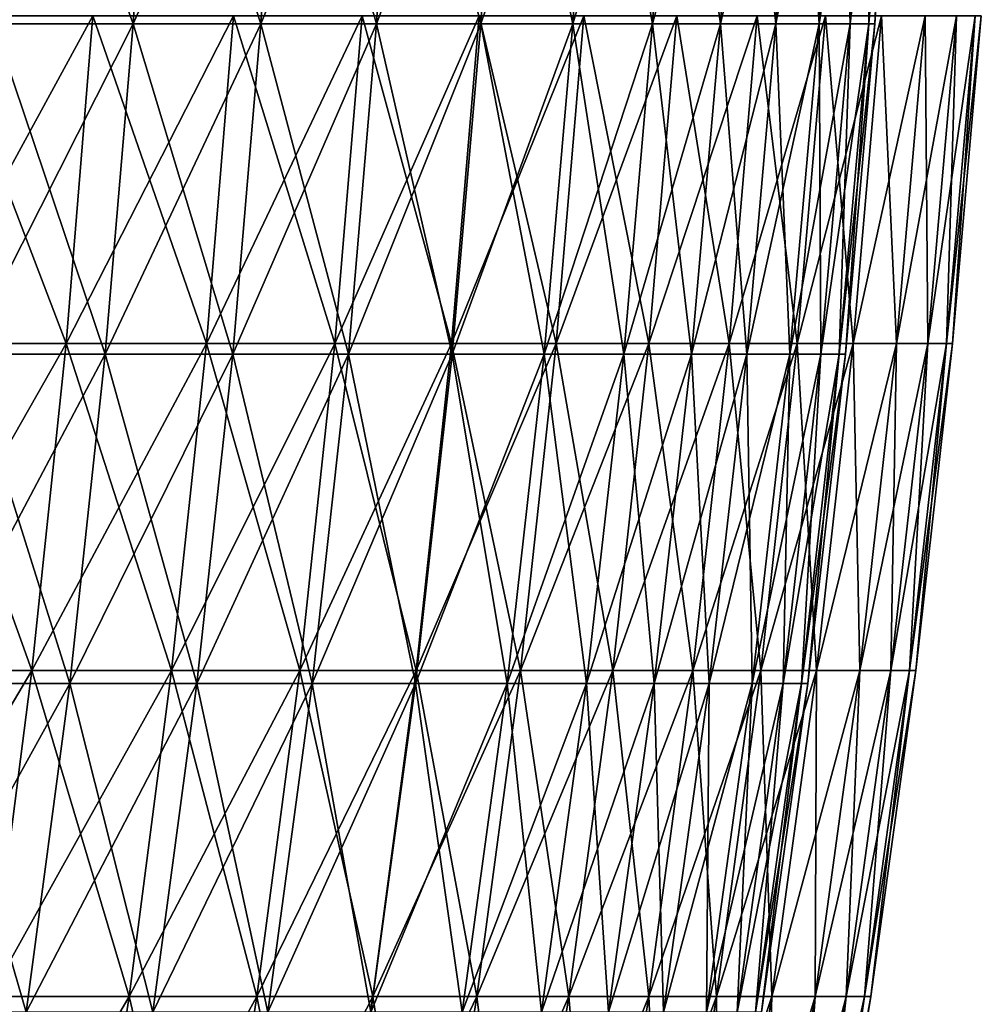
# Model space of a CAD drawing. Header units: millimetres. Extents: x -250 to 250, y 3898 to 4150.
# Tile 556 of 558: x 231 to 249, y 4113 to 4131. Entities that reach past the tile are written whole.
import ezdxf

# ---------------------------------------------------------------- set-up
doc = ezdxf.new("R2010")
doc.units = ezdxf.units.MM
doc.header["$LTSCALE"] = 5.599365
for name, color, linetype in [('2', 7, 'CONTINUOUS'), ('3', 7, 'CONTINUOUS'), ('4', 7, 'CONTINUOUS'), ('5', 7, 'CONTINUOUS')]:
    doc.layers.add(name, color=color, linetype=linetype)

msp = doc.modelspace()

# ---------------------------------------------------------------- linework, layer by layer
at = {"layer": '2', "color": 251, "linetype": 'Continuous', "true_color": 0x504f50}
for points in [[(231.96, 4125.107, -89.862), (229.082, 4125.107, -96.962), (232.466, 4131.318, -90.058), (231.96, 4125.107, -89.862)], [(232.466, 4131.318, -90.058), (229.082, 4125.107, -96.962), (229.583, 4131.318, -97.174), (232.466, 4131.318, -90.058)], [(234.617, 4125.107, -82.676), (231.96, 4125.107, -89.862), (235.129, 4131.318, -82.856), (234.617, 4125.107, -82.676)], [(235.129, 4131.318, -82.856), (231.96, 4125.107, -89.862), (232.466, 4131.318, -90.058), (235.129, 4131.318, -82.856)], [(237.052, 4125.107, -75.412), (234.617, 4125.107, -82.676), (237.569, 4131.318, -75.576), (237.052, 4125.107, -75.412)], [(237.569, 4131.318, -75.576), (234.617, 4125.107, -82.676), (235.129, 4131.318, -82.856), (237.569, 4131.318, -75.576)], [(239.261, 4125.107, -68.076), (237.052, 4125.107, -75.412), (239.784, 4131.318, -68.224), (239.261, 4125.107, -68.076)], [(239.784, 4131.318, -68.224), (237.052, 4125.107, -75.412), (237.569, 4131.318, -75.576), (239.784, 4131.318, -68.224)], [(241.244, 4125.107, -60.675), (239.261, 4125.107, -68.076), (241.771, 4131.318, -60.808), (241.244, 4125.107, -60.675)], [(241.771, 4131.318, -60.808), (239.261, 4125.107, -68.076), (239.784, 4131.318, -68.224), (241.771, 4131.318, -60.808)], [(242.998, 4125.107, -53.217), (241.244, 4125.107, -60.675), (243.529, 4131.318, -53.334), (242.998, 4125.107, -53.217)], [(243.529, 4131.318, -53.334), (241.244, 4125.107, -60.675), (241.771, 4131.318, -60.808), (243.529, 4131.318, -53.334)], [(244.522, 4125.107, -45.709), (242.998, 4125.107, -53.217), (245.056, 4131.318, -45.809), (244.522, 4125.107, -45.709)], [(245.056, 4131.318, -45.809), (242.998, 4125.107, -53.217), (243.529, 4131.318, -53.334), (245.056, 4131.318, -45.809)], [(245.814, 4125.107, -38.157), (244.522, 4125.107, -45.709), (246.351, 4131.318, -38.241), (245.814, 4125.107, -38.157)], [(246.351, 4131.318, -38.241), (244.522, 4125.107, -45.709), (245.056, 4131.318, -45.809), (246.351, 4131.318, -38.241)], [(246.872, 4125.107, -30.569), (245.814, 4125.107, -38.157), (247.411, 4131.318, -30.636), (246.872, 4125.107, -30.569)], [(247.411, 4131.318, -30.636), (245.814, 4125.107, -38.157), (246.351, 4131.318, -38.241), (247.411, 4131.318, -30.636)], [(247.696, 4125.107, -22.952), (246.872, 4125.107, -30.569), (248.238, 4131.318, -23.003), (247.696, 4125.107, -22.952)], [(248.238, 4131.318, -23.003), (246.872, 4125.107, -30.569), (247.411, 4131.318, -30.636), (248.238, 4131.318, -23.003)], [(248.286, 4125.107, -15.314), (247.696, 4125.107, -22.952), (248.828, 4131.318, -15.347), (248.286, 4125.107, -15.314)], [(248.828, 4131.318, -15.347), (247.696, 4125.107, -22.952), (248.238, 4131.318, -23.003), (248.828, 4131.318, -15.347)], [(248.64, 4125.107, -7.661), (248.286, 4125.107, -15.314), (249.183, 4131.318, -7.677), (248.64, 4125.107, -7.661)], [(249.183, 4131.318, -7.677), (248.286, 4125.107, -15.314), (248.828, 4131.318, -15.347), (249.183, 4131.318, -7.677)], [(248.758, 4125.107), (248.64, 4125.107, -7.661), (249.301, 4131.318), (248.758, 4125.107)], [(249.301, 4131.318), (248.64, 4125.107, -7.661), (249.183, 4131.318, -7.677), (249.301, 4131.318)], [(231.308, 4118.911, -89.609), (228.439, 4118.911, -96.69), (231.96, 4125.107, -89.862), (231.308, 4118.911, -89.609)], [(231.96, 4125.107, -89.862), (228.439, 4118.911, -96.69), (229.082, 4125.107, -96.962), (231.96, 4125.107, -89.862)], [(233.958, 4118.911, -82.444), (231.308, 4118.911, -89.609), (234.617, 4125.107, -82.676), (233.958, 4118.911, -82.444)], [(234.617, 4125.107, -82.676), (231.308, 4118.911, -89.609), (231.96, 4125.107, -89.862), (234.617, 4125.107, -82.676)], [(236.386, 4118.911, -75.2), (233.958, 4118.911, -82.444), (237.052, 4125.107, -75.412), (236.386, 4118.911, -75.2)], [(237.052, 4125.107, -75.412), (233.958, 4118.911, -82.444), (234.617, 4125.107, -82.676), (237.052, 4125.107, -75.412)], [(238.59, 4118.911, -67.885), (236.386, 4118.911, -75.2), (239.261, 4125.107, -68.076), (238.59, 4118.911, -67.885)], [(239.261, 4125.107, -68.076), (236.386, 4118.911, -75.2), (237.052, 4125.107, -75.412), (239.261, 4125.107, -68.076)], [(240.567, 4118.911, -60.505), (238.59, 4118.911, -67.885), (241.244, 4125.107, -60.675), (240.567, 4118.911, -60.505)], [(241.244, 4125.107, -60.675), (238.59, 4118.911, -67.885), (239.261, 4125.107, -68.076), (241.244, 4125.107, -60.675)], [(242.316, 4118.911, -53.068), (240.567, 4118.911, -60.505), (242.998, 4125.107, -53.217), (242.316, 4118.911, -53.068)], [(242.998, 4125.107, -53.217), (240.567, 4118.911, -60.505), (241.244, 4125.107, -60.675), (242.998, 4125.107, -53.217)], [(243.836, 4118.911, -45.581), (242.316, 4118.911, -53.068), (244.522, 4125.107, -45.709), (243.836, 4118.911, -45.581)], [(244.522, 4125.107, -45.709), (242.316, 4118.911, -53.068), (242.998, 4125.107, -53.217), (244.522, 4125.107, -45.709)], [(245.124, 4118.911, -38.05), (243.836, 4118.911, -45.581), (245.814, 4125.107, -38.157), (245.124, 4118.911, -38.05)], [(245.814, 4125.107, -38.157), (243.836, 4118.911, -45.581), (244.522, 4125.107, -45.709), (245.814, 4125.107, -38.157)], [(246.179, 4118.911, -30.484), (245.124, 4118.911, -38.05), (246.872, 4125.107, -30.569), (246.179, 4118.911, -30.484)], [(246.872, 4125.107, -30.569), (245.124, 4118.911, -38.05), (245.814, 4125.107, -38.157), (246.872, 4125.107, -30.569)], [(247.001, 4118.911, -22.888), (246.179, 4118.911, -30.484), (247.696, 4125.107, -22.952), (247.001, 4118.911, -22.888)], [(247.696, 4125.107, -22.952), (246.179, 4118.911, -30.484), (246.872, 4125.107, -30.569), (247.696, 4125.107, -22.952)], [(247.589, 4118.911, -15.271), (247.001, 4118.911, -22.888), (248.286, 4125.107, -15.314), (247.589, 4118.911, -15.271)], [(248.286, 4125.107, -15.314), (247.001, 4118.911, -22.888), (247.696, 4125.107, -22.952), (248.286, 4125.107, -15.314)], [(247.942, 4118.911, -7.639), (247.589, 4118.911, -15.271), (248.64, 4125.107, -7.661), (247.942, 4118.911, -7.639)], [(248.64, 4125.107, -7.661), (247.589, 4118.911, -15.271), (248.286, 4125.107, -15.314), (248.64, 4125.107, -7.661)], [(248.059, 4118.911), (247.942, 4118.911, -7.639), (248.758, 4125.107), (248.059, 4118.911)], [(248.758, 4125.107), (247.942, 4118.911, -7.639), (248.64, 4125.107, -7.661), (248.758, 4125.107)], [(230.514, 4112.734, -89.301), (227.654, 4112.734, -96.358), (231.308, 4118.911, -89.609), (230.514, 4112.734, -89.301)], [(231.308, 4118.911, -89.609), (227.654, 4112.734, -96.358), (228.439, 4118.911, -96.69), (231.308, 4118.911, -89.609)], [(233.154, 4112.734, -82.16), (230.514, 4112.734, -89.301), (233.958, 4118.911, -82.444), (233.154, 4112.734, -82.16)], [(233.958, 4118.911, -82.444), (230.514, 4112.734, -89.301), (231.308, 4118.911, -89.609), (233.958, 4118.911, -82.444)], [(235.574, 4112.734, -74.941), (233.154, 4112.734, -82.16), (236.386, 4118.911, -75.2), (235.574, 4112.734, -74.941)], [(236.386, 4118.911, -75.2), (233.154, 4112.734, -82.16), (233.958, 4118.911, -82.444), (236.386, 4118.911, -75.2)], [(237.77, 4112.734, -67.651), (235.574, 4112.734, -74.941), (238.59, 4118.911, -67.885), (237.77, 4112.734, -67.651)], [(238.59, 4118.911, -67.885), (235.574, 4112.734, -74.941), (236.386, 4118.911, -75.2), (238.59, 4118.911, -67.885)], [(239.741, 4112.734, -60.297), (237.77, 4112.734, -67.651), (240.567, 4118.911, -60.505), (239.741, 4112.734, -60.297)], [(240.567, 4118.911, -60.505), (237.77, 4112.734, -67.651), (238.59, 4118.911, -67.885), (240.567, 4118.911, -60.505)], [(241.484, 4112.734, -52.886), (239.741, 4112.734, -60.297), (242.316, 4118.911, -53.068), (241.484, 4112.734, -52.886)], [(242.316, 4118.911, -53.068), (239.741, 4112.734, -60.297), (240.567, 4118.911, -60.505), (242.316, 4118.911, -53.068)], [(242.998, 4112.734, -45.424), (241.484, 4112.734, -52.886), (243.836, 4118.911, -45.581), (242.998, 4112.734, -45.424)], [(243.836, 4118.911, -45.581), (241.484, 4112.734, -52.886), (242.316, 4118.911, -53.068), (243.836, 4118.911, -45.581)], [(244.281, 4112.734, -37.919), (242.998, 4112.734, -45.424), (245.124, 4118.911, -38.05), (244.281, 4112.734, -37.919)], [(245.124, 4118.911, -38.05), (242.998, 4112.734, -45.424), (243.836, 4118.911, -45.581), (245.124, 4118.911, -38.05)], [(245.333, 4112.734, -30.379), (244.281, 4112.734, -37.919), (246.179, 4118.911, -30.484), (245.333, 4112.734, -30.379)], [(246.179, 4118.911, -30.484), (244.281, 4112.734, -37.919), (245.124, 4118.911, -38.05), (246.179, 4118.911, -30.484)], [(246.152, 4112.734, -22.809), (245.333, 4112.734, -30.379), (247.001, 4118.911, -22.888), (246.152, 4112.734, -22.809)], [(247.001, 4118.911, -22.888), (245.333, 4112.734, -30.379), (246.179, 4118.911, -30.484), (247.001, 4118.911, -22.888)], [(246.738, 4112.734, -15.218), (246.152, 4112.734, -22.809), (247.589, 4118.911, -15.271), (246.738, 4112.734, -15.218)], [(247.589, 4118.911, -15.271), (246.152, 4112.734, -22.809), (247.001, 4118.911, -22.888), (247.589, 4118.911, -15.271)], [(247.09, 4112.734, -7.613), (246.738, 4112.734, -15.218), (247.942, 4118.911, -7.639), (247.09, 4112.734, -7.613)], [(247.942, 4118.911, -7.639), (246.738, 4112.734, -15.218), (247.589, 4118.911, -15.271), (247.942, 4118.911, -7.639)], [(247.207, 4112.734), (247.09, 4112.734, -7.613), (248.059, 4118.911), (247.207, 4112.734)], [(248.059, 4118.911), (247.09, 4112.734, -7.613), (247.942, 4118.911, -7.639), (248.059, 4118.911)], [(232.205, 4106.581, -81.826), (229.575, 4106.581, -88.938), (233.154, 4112.734, -82.16), (232.205, 4106.581, -81.826)], [(233.154, 4112.734, -82.16), (229.575, 4106.581, -88.938), (230.514, 4112.734, -89.301), (233.154, 4112.734, -82.16)], [(234.615, 4106.581, -74.636), (232.205, 4106.581, -81.826), (235.574, 4112.734, -74.941), (234.615, 4106.581, -74.636)], [(235.574, 4112.734, -74.941), (232.205, 4106.581, -81.826), (233.154, 4112.734, -82.16), (235.574, 4112.734, -74.941)], [(236.802, 4106.581, -67.376), (234.615, 4106.581, -74.636), (237.77, 4112.734, -67.651), (236.802, 4106.581, -67.376)], [(237.77, 4112.734, -67.651), (234.615, 4106.581, -74.636), (235.574, 4112.734, -74.941), (237.77, 4112.734, -67.651)], [(238.765, 4106.581, -60.052), (236.802, 4106.581, -67.376), (239.741, 4112.734, -60.297), (238.765, 4106.581, -60.052)], [(239.741, 4112.734, -60.297), (236.802, 4106.581, -67.376), (237.77, 4112.734, -67.651), (239.741, 4112.734, -60.297)], [(240.501, 4106.581, -52.67), (238.765, 4106.581, -60.052), (241.484, 4112.734, -52.886), (240.501, 4106.581, -52.67)], [(241.484, 4112.734, -52.886), (238.765, 4106.581, -60.052), (239.741, 4112.734, -60.297), (241.484, 4112.734, -52.886)], [(242.009, 4106.581, -45.239), (240.501, 4106.581, -52.67), (242.998, 4112.734, -45.424), (242.009, 4106.581, -45.239)], [(242.998, 4112.734, -45.424), (240.501, 4106.581, -52.67), (241.484, 4112.734, -52.886), (242.998, 4112.734, -45.424)], [(243.287, 4106.581, -37.765), (242.009, 4106.581, -45.239), (244.281, 4112.734, -37.919), (243.287, 4106.581, -37.765)], [(244.281, 4112.734, -37.919), (242.009, 4106.581, -45.239), (242.998, 4112.734, -45.424), (244.281, 4112.734, -37.919)], [(244.335, 4106.581, -30.255), (243.287, 4106.581, -37.765), (245.333, 4112.734, -30.379), (244.335, 4106.581, -30.255)], [(245.333, 4112.734, -30.379), (243.287, 4106.581, -37.765), (244.281, 4112.734, -37.919), (245.333, 4112.734, -30.379)], [(245.15, 4106.581, -22.717), (244.335, 4106.581, -30.255), (246.152, 4112.734, -22.809), (245.15, 4106.581, -22.717)], [(246.152, 4112.734, -22.809), (244.335, 4106.581, -30.255), (245.333, 4112.734, -30.379), (246.152, 4112.734, -22.809)], [(245.734, 4106.581, -15.156), (245.15, 4106.581, -22.717), (246.738, 4112.734, -15.218), (245.734, 4106.581, -15.156)], [(246.738, 4112.734, -15.218), (245.15, 4106.581, -22.717), (246.152, 4112.734, -22.809), (246.738, 4112.734, -15.218)], [(246.084, 4106.581, -7.582), (245.734, 4106.581, -15.156), (247.09, 4112.734, -7.613), (246.084, 4106.581, -7.582)], [(247.09, 4112.734, -7.613), (245.734, 4106.581, -15.156), (246.738, 4112.734, -15.218), (247.09, 4112.734, -7.613)], [(246.201, 4106.581), (246.084, 4106.581, -7.582), (247.207, 4112.734), (246.201, 4106.581)], [(247.207, 4112.734), (246.084, 4106.581, -7.582), (247.09, 4112.734, -7.613), (247.207, 4112.734)]]:
    msp.add_3dface(points, dxfattribs=at)
at = {"layer": '3', "color": 251, "linetype": 'Continuous', "true_color": 0x504f50}
for points in [[(229.082, 4125.107, 96.962), (231.96, 4125.107, 89.862), (229.583, 4131.318, 97.174), (229.082, 4125.107, 96.962)], [(229.583, 4131.318, 97.174), (231.96, 4125.107, 89.862), (232.466, 4131.318, 90.058), (229.583, 4131.318, 97.174)], [(231.96, 4125.107, 89.862), (234.617, 4125.107, 82.676), (232.466, 4131.318, 90.058), (231.96, 4125.107, 89.862)], [(232.466, 4131.318, 90.058), (234.617, 4125.107, 82.676), (235.129, 4131.318, 82.856), (232.466, 4131.318, 90.058)], [(234.617, 4125.107, 82.676), (237.052, 4125.107, 75.412), (235.129, 4131.318, 82.856), (234.617, 4125.107, 82.676)], [(235.129, 4131.318, 82.856), (237.052, 4125.107, 75.412), (237.569, 4131.318, 75.576), (235.129, 4131.318, 82.856)], [(237.052, 4125.107, 75.412), (239.261, 4125.107, 68.076), (237.569, 4131.318, 75.576), (237.052, 4125.107, 75.412)], [(237.569, 4131.318, 75.576), (239.261, 4125.107, 68.076), (239.784, 4131.318, 68.224), (237.569, 4131.318, 75.576)], [(239.261, 4125.107, 68.076), (241.244, 4125.107, 60.675), (239.784, 4131.318, 68.224), (239.261, 4125.107, 68.076)], [(239.784, 4131.318, 68.224), (241.244, 4125.107, 60.675), (241.771, 4131.318, 60.808), (239.784, 4131.318, 68.224)], [(241.244, 4125.107, 60.675), (242.998, 4125.107, 53.217), (241.771, 4131.318, 60.808), (241.244, 4125.107, 60.675)], [(241.771, 4131.318, 60.808), (242.998, 4125.107, 53.217), (243.529, 4131.318, 53.334), (241.771, 4131.318, 60.808)], [(242.998, 4125.107, 53.217), (244.522, 4125.107, 45.709), (243.529, 4131.318, 53.334), (242.998, 4125.107, 53.217)], [(243.529, 4131.318, 53.334), (244.522, 4125.107, 45.709), (245.056, 4131.318, 45.809), (243.529, 4131.318, 53.334)], [(244.522, 4125.107, 45.709), (245.814, 4125.107, 38.157), (245.056, 4131.318, 45.809), (244.522, 4125.107, 45.709)], [(245.056, 4131.318, 45.809), (245.814, 4125.107, 38.157), (246.351, 4131.318, 38.241), (245.056, 4131.318, 45.809)], [(245.814, 4125.107, 38.157), (246.872, 4125.107, 30.569), (246.351, 4131.318, 38.241), (245.814, 4125.107, 38.157)], [(246.351, 4131.318, 38.241), (246.872, 4125.107, 30.569), (247.411, 4131.318, 30.636), (246.351, 4131.318, 38.241)], [(246.872, 4125.107, 30.569), (247.696, 4125.107, 22.952), (247.411, 4131.318, 30.636), (246.872, 4125.107, 30.569)], [(247.411, 4131.318, 30.636), (247.696, 4125.107, 22.952), (248.238, 4131.318, 23.003), (247.411, 4131.318, 30.636)], [(247.696, 4125.107, 22.952), (248.286, 4125.107, 15.314), (248.238, 4131.318, 23.003), (247.696, 4125.107, 22.952)], [(248.238, 4131.318, 23.003), (248.286, 4125.107, 15.314), (248.828, 4131.318, 15.347), (248.238, 4131.318, 23.003)], [(248.286, 4125.107, 15.314), (248.64, 4125.107, 7.661), (248.828, 4131.318, 15.347), (248.286, 4125.107, 15.314)], [(248.64, 4125.107, 7.661), (248.758, 4125.107), (249.183, 4131.318, 7.677), (248.64, 4125.107, 7.661)], [(248.828, 4131.318, 15.347), (248.64, 4125.107, 7.661), (249.183, 4131.318, 7.677), (248.828, 4131.318, 15.347)], [(248.758, 4125.107), (249.301, 4131.318), (249.183, 4131.318, 7.677), (248.758, 4125.107)], [(228.439, 4118.911, 96.69), (231.308, 4118.911, 89.609), (229.082, 4125.107, 96.962), (228.439, 4118.911, 96.69)], [(229.082, 4125.107, 96.962), (231.308, 4118.911, 89.609), (231.96, 4125.107, 89.862), (229.082, 4125.107, 96.962)], [(231.308, 4118.911, 89.609), (233.958, 4118.911, 82.444), (231.96, 4125.107, 89.862), (231.308, 4118.911, 89.609)], [(231.96, 4125.107, 89.862), (233.958, 4118.911, 82.444), (234.617, 4125.107, 82.676), (231.96, 4125.107, 89.862)], [(233.958, 4118.911, 82.444), (236.386, 4118.911, 75.2), (234.617, 4125.107, 82.676), (233.958, 4118.911, 82.444)], [(234.617, 4125.107, 82.676), (236.386, 4118.911, 75.2), (237.052, 4125.107, 75.412), (234.617, 4125.107, 82.676)], [(236.386, 4118.911, 75.2), (238.59, 4118.911, 67.885), (237.052, 4125.107, 75.412), (236.386, 4118.911, 75.2)], [(237.052, 4125.107, 75.412), (238.59, 4118.911, 67.885), (239.261, 4125.107, 68.076), (237.052, 4125.107, 75.412)], [(238.59, 4118.911, 67.885), (240.567, 4118.911, 60.505), (239.261, 4125.107, 68.076), (238.59, 4118.911, 67.885)], [(239.261, 4125.107, 68.076), (240.567, 4118.911, 60.505), (241.244, 4125.107, 60.675), (239.261, 4125.107, 68.076)], [(240.567, 4118.911, 60.505), (242.316, 4118.911, 53.068), (241.244, 4125.107, 60.675), (240.567, 4118.911, 60.505)], [(241.244, 4125.107, 60.675), (242.316, 4118.911, 53.068), (242.998, 4125.107, 53.217), (241.244, 4125.107, 60.675)], [(242.316, 4118.911, 53.068), (243.836, 4118.911, 45.581), (242.998, 4125.107, 53.217), (242.316, 4118.911, 53.068)], [(242.998, 4125.107, 53.217), (243.836, 4118.911, 45.581), (244.522, 4125.107, 45.709), (242.998, 4125.107, 53.217)], [(243.836, 4118.911, 45.581), (245.124, 4118.911, 38.05), (244.522, 4125.107, 45.709), (243.836, 4118.911, 45.581)], [(244.522, 4125.107, 45.709), (245.124, 4118.911, 38.05), (245.814, 4125.107, 38.157), (244.522, 4125.107, 45.709)], [(245.124, 4118.911, 38.05), (246.179, 4118.911, 30.484), (245.814, 4125.107, 38.157), (245.124, 4118.911, 38.05)], [(245.814, 4125.107, 38.157), (246.179, 4118.911, 30.484), (246.872, 4125.107, 30.569), (245.814, 4125.107, 38.157)], [(246.179, 4118.911, 30.484), (247.001, 4118.911, 22.888), (246.872, 4125.107, 30.569), (246.179, 4118.911, 30.484)], [(246.872, 4125.107, 30.569), (247.001, 4118.911, 22.888), (247.696, 4125.107, 22.952), (246.872, 4125.107, 30.569)], [(247.001, 4118.911, 22.888), (247.589, 4118.911, 15.271), (247.696, 4125.107, 22.952), (247.001, 4118.911, 22.888)], [(247.589, 4118.911, 15.271), (247.942, 4118.911, 7.639), (248.286, 4125.107, 15.314), (247.589, 4118.911, 15.271)], [(247.696, 4125.107, 22.952), (247.589, 4118.911, 15.271), (248.286, 4125.107, 15.314), (247.696, 4125.107, 22.952)], [(247.942, 4118.911, 7.639), (248.059, 4118.911), (248.64, 4125.107, 7.661), (247.942, 4118.911, 7.639)], [(248.286, 4125.107, 15.314), (247.942, 4118.911, 7.639), (248.64, 4125.107, 7.661), (248.286, 4125.107, 15.314)], [(248.059, 4118.911), (248.758, 4125.107), (248.64, 4125.107, 7.661), (248.059, 4118.911)], [(228.439, 4118.911, 96.69), (230.514, 4112.734, 89.301), (231.308, 4118.911, 89.609), (228.439, 4118.911, 96.69)], [(230.514, 4112.734, 89.301), (233.154, 4112.734, 82.16), (231.308, 4118.911, 89.609), (230.514, 4112.734, 89.301)], [(231.308, 4118.911, 89.609), (233.154, 4112.734, 82.16), (233.958, 4118.911, 82.444), (231.308, 4118.911, 89.609)], [(233.154, 4112.734, 82.16), (235.574, 4112.734, 74.941), (233.958, 4118.911, 82.444), (233.154, 4112.734, 82.16)], [(233.958, 4118.911, 82.444), (235.574, 4112.734, 74.941), (236.386, 4118.911, 75.2), (233.958, 4118.911, 82.444)], [(235.574, 4112.734, 74.941), (237.77, 4112.734, 67.651), (236.386, 4118.911, 75.2), (235.574, 4112.734, 74.941)], [(236.386, 4118.911, 75.2), (237.77, 4112.734, 67.651), (238.59, 4118.911, 67.885), (236.386, 4118.911, 75.2)], [(237.77, 4112.734, 67.651), (239.741, 4112.734, 60.297), (238.59, 4118.911, 67.885), (237.77, 4112.734, 67.651)], [(238.59, 4118.911, 67.885), (239.741, 4112.734, 60.297), (240.567, 4118.911, 60.505), (238.59, 4118.911, 67.885)], [(239.741, 4112.734, 60.297), (241.484, 4112.734, 52.886), (240.567, 4118.911, 60.505), (239.741, 4112.734, 60.297)], [(240.567, 4118.911, 60.505), (241.484, 4112.734, 52.886), (242.316, 4118.911, 53.068), (240.567, 4118.911, 60.505)], [(241.484, 4112.734, 52.886), (242.998, 4112.734, 45.424), (242.316, 4118.911, 53.068), (241.484, 4112.734, 52.886)], [(242.316, 4118.911, 53.068), (242.998, 4112.734, 45.424), (243.836, 4118.911, 45.581), (242.316, 4118.911, 53.068)], [(242.998, 4112.734, 45.424), (244.281, 4112.734, 37.919), (243.836, 4118.911, 45.581), (242.998, 4112.734, 45.424)], [(243.836, 4118.911, 45.581), (244.281, 4112.734, 37.919), (245.124, 4118.911, 38.05), (243.836, 4118.911, 45.581)], [(244.281, 4112.734, 37.919), (245.333, 4112.734, 30.379), (245.124, 4118.911, 38.05), (244.281, 4112.734, 37.919)], [(245.124, 4118.911, 38.05), (245.333, 4112.734, 30.379), (246.179, 4118.911, 30.484), (245.124, 4118.911, 38.05)], [(245.333, 4112.734, 30.379), (246.152, 4112.734, 22.809), (246.179, 4118.911, 30.484), (245.333, 4112.734, 30.379)], [(246.152, 4112.734, 22.809), (246.738, 4112.734, 15.218), (247.001, 4118.911, 22.888), (246.152, 4112.734, 22.809)], [(246.179, 4118.911, 30.484), (246.152, 4112.734, 22.809), (247.001, 4118.911, 22.888), (246.179, 4118.911, 30.484)], [(246.738, 4112.734, 15.218), (247.09, 4112.734, 7.613), (247.589, 4118.911, 15.271), (246.738, 4112.734, 15.218)], [(247.001, 4118.911, 22.888), (246.738, 4112.734, 15.218), (247.589, 4118.911, 15.271), (247.001, 4118.911, 22.888)], [(247.09, 4112.734, 7.613), (247.207, 4112.734), (247.942, 4118.911, 7.639), (247.09, 4112.734, 7.613)], [(247.589, 4118.911, 15.271), (247.09, 4112.734, 7.613), (247.942, 4118.911, 7.639), (247.589, 4118.911, 15.271)], [(247.207, 4112.734), (248.059, 4118.911), (247.942, 4118.911, 7.639), (247.207, 4112.734)], [(229.575, 4106.581, 88.938), (232.205, 4106.581, 81.826), (230.514, 4112.734, 89.301), (229.575, 4106.581, 88.938)], [(230.514, 4112.734, 89.301), (232.205, 4106.581, 81.826), (233.154, 4112.734, 82.16), (230.514, 4112.734, 89.301)], [(232.205, 4106.581, 81.826), (234.615, 4106.581, 74.636), (233.154, 4112.734, 82.16), (232.205, 4106.581, 81.826)], [(233.154, 4112.734, 82.16), (234.615, 4106.581, 74.636), (235.574, 4112.734, 74.941), (233.154, 4112.734, 82.16)], [(234.615, 4106.581, 74.636), (236.802, 4106.581, 67.376), (235.574, 4112.734, 74.941), (234.615, 4106.581, 74.636)], [(235.574, 4112.734, 74.941), (236.802, 4106.581, 67.376), (237.77, 4112.734, 67.651), (235.574, 4112.734, 74.941)], [(236.802, 4106.581, 67.376), (238.765, 4106.581, 60.052), (237.77, 4112.734, 67.651), (236.802, 4106.581, 67.376)], [(237.77, 4112.734, 67.651), (238.765, 4106.581, 60.052), (239.741, 4112.734, 60.297), (237.77, 4112.734, 67.651)], [(238.765, 4106.581, 60.052), (240.501, 4106.581, 52.67), (239.741, 4112.734, 60.297), (238.765, 4106.581, 60.052)], [(239.741, 4112.734, 60.297), (240.501, 4106.581, 52.67), (241.484, 4112.734, 52.886), (239.741, 4112.734, 60.297)], [(240.501, 4106.581, 52.67), (242.009, 4106.581, 45.239), (241.484, 4112.734, 52.886), (240.501, 4106.581, 52.67)], [(241.484, 4112.734, 52.886), (242.009, 4106.581, 45.239), (242.998, 4112.734, 45.424), (241.484, 4112.734, 52.886)], [(242.009, 4106.581, 45.239), (243.287, 4106.581, 37.765), (242.998, 4112.734, 45.424), (242.009, 4106.581, 45.239)], [(242.998, 4112.734, 45.424), (243.287, 4106.581, 37.765), (244.281, 4112.734, 37.919), (242.998, 4112.734, 45.424)], [(243.287, 4106.581, 37.765), (244.335, 4106.581, 30.255), (244.281, 4112.734, 37.919), (243.287, 4106.581, 37.765)], [(244.281, 4112.734, 37.919), (244.335, 4106.581, 30.255), (245.333, 4112.734, 30.379), (244.281, 4112.734, 37.919)], [(244.335, 4106.581, 30.255), (245.15, 4106.581, 22.717), (245.333, 4112.734, 30.379), (244.335, 4106.581, 30.255)], [(245.15, 4106.581, 22.717), (245.734, 4106.581, 15.156), (246.152, 4112.734, 22.809), (245.15, 4106.581, 22.717)], [(245.333, 4112.734, 30.379), (245.15, 4106.581, 22.717), (246.152, 4112.734, 22.809), (245.333, 4112.734, 30.379)], [(245.734, 4106.581, 15.156), (246.084, 4106.581, 7.582), (246.738, 4112.734, 15.218), (245.734, 4106.581, 15.156)], [(246.152, 4112.734, 22.809), (245.734, 4106.581, 15.156), (246.738, 4112.734, 15.218), (246.152, 4112.734, 22.809)], [(246.084, 4106.581, 7.582), (246.201, 4106.581), (247.09, 4112.734, 7.613), (246.084, 4106.581, 7.582)], [(246.738, 4112.734, 15.218), (246.084, 4106.581, 7.582), (247.09, 4112.734, 7.613), (246.738, 4112.734, 15.218)], [(246.201, 4106.581), (247.207, 4112.734), (247.09, 4112.734, 7.613), (246.201, 4106.581)]]:
    msp.add_3dface(points, dxfattribs=at)
at = {"layer": '4', "color": 155, "linetype": 'Continuous', "true_color": 0x4a708c}
for points in [[(233.227, 4131.167, 82.186), (230.585, 4131.167, 89.329), (233.602, 4137.44, 82.318), (233.227, 4131.167, 82.186)], [(233.602, 4137.44, 82.318), (230.585, 4131.167, 89.329), (230.956, 4137.44, 89.473), (233.602, 4137.44, 82.318)], [(235.647, 4131.167, 74.965), (233.227, 4131.167, 82.186), (236.026, 4137.44, 75.085), (235.647, 4131.167, 74.965)], [(236.026, 4137.44, 75.085), (233.227, 4131.167, 82.186), (233.602, 4137.44, 82.318), (236.026, 4137.44, 75.085)], [(237.844, 4131.167, 67.672), (235.647, 4131.167, 74.965), (238.227, 4137.44, 67.781), (237.844, 4131.167, 67.672)], [(238.227, 4137.44, 67.781), (235.647, 4131.167, 74.965), (236.026, 4137.44, 75.085), (238.227, 4137.44, 67.781)], [(239.815, 4131.167, 60.316), (237.844, 4131.167, 67.672), (240.201, 4137.44, 60.413), (239.815, 4131.167, 60.316)], [(240.201, 4137.44, 60.413), (237.844, 4131.167, 67.672), (238.227, 4137.44, 67.781), (240.201, 4137.44, 60.413)], [(241.559, 4131.167, 52.902), (239.815, 4131.167, 60.316), (241.947, 4137.44, 52.987), (241.559, 4131.167, 52.902)], [(241.947, 4137.44, 52.987), (239.815, 4131.167, 60.316), (240.201, 4137.44, 60.413), (241.947, 4137.44, 52.987)], [(243.073, 4131.167, 45.438), (241.559, 4131.167, 52.902), (243.464, 4137.44, 45.511), (243.073, 4131.167, 45.438)], [(243.464, 4137.44, 45.511), (241.559, 4131.167, 52.902), (241.947, 4137.44, 52.987), (243.464, 4137.44, 45.511)], [(244.357, 4131.167, 37.931), (243.073, 4131.167, 45.438), (244.751, 4137.44, 37.992), (244.357, 4131.167, 37.931)], [(244.751, 4137.44, 37.992), (243.073, 4131.167, 45.438), (243.464, 4137.44, 45.511), (244.751, 4137.44, 37.992)], [(245.41, 4131.167, 30.388), (244.357, 4131.167, 37.931), (245.804, 4137.44, 30.437), (245.41, 4131.167, 30.388)], [(245.804, 4137.44, 30.437), (244.357, 4131.167, 37.931), (244.751, 4137.44, 37.992), (245.804, 4137.44, 30.437)], [(246.229, 4131.167, 22.816), (245.41, 4131.167, 30.388), (246.625, 4137.44, 22.853), (246.229, 4131.167, 22.816)], [(246.625, 4137.44, 22.853), (245.41, 4131.167, 30.388), (245.804, 4137.44, 30.437), (246.625, 4137.44, 22.853)], [(246.815, 4131.167, 15.223), (246.229, 4131.167, 22.816), (247.212, 4137.44, 15.248), (246.815, 4131.167, 15.223)], [(247.212, 4137.44, 15.248), (246.229, 4131.167, 22.816), (246.625, 4137.44, 22.853), (247.212, 4137.44, 15.248)], [(247.167, 4131.167, 7.615), (246.815, 4131.167, 15.223), (247.564, 4137.44, 7.627), (247.167, 4131.167, 7.615)], [(247.564, 4137.44, 7.627), (246.815, 4131.167, 15.223), (247.212, 4137.44, 15.248), (247.564, 4137.44, 7.627)], [(247.284, 4131.167), (247.167, 4131.167, 7.615), (247.682, 4137.44), (247.284, 4131.167)], [(247.682, 4137.44), (247.167, 4131.167, 7.615), (247.564, 4137.44, 7.627), (247.682, 4137.44)], [(232.702, 4124.906, 82.001), (230.066, 4124.906, 89.128), (233.227, 4131.167, 82.186), (232.702, 4124.906, 82.001)], [(233.227, 4131.167, 82.186), (230.066, 4124.906, 89.128), (230.585, 4131.167, 89.329), (233.227, 4131.167, 82.186)], [(235.117, 4124.906, 74.796), (232.702, 4124.906, 82.001), (235.647, 4131.167, 74.965), (235.117, 4124.906, 74.796)], [(235.647, 4131.167, 74.965), (232.702, 4124.906, 82.001), (233.227, 4131.167, 82.186), (235.647, 4131.167, 74.965)], [(237.308, 4124.906, 67.52), (235.117, 4124.906, 74.796), (237.844, 4131.167, 67.672), (237.308, 4124.906, 67.52)], [(237.844, 4131.167, 67.672), (235.117, 4124.906, 74.796), (235.647, 4131.167, 74.965), (237.844, 4131.167, 67.672)], [(239.275, 4124.906, 60.18), (237.308, 4124.906, 67.52), (239.815, 4131.167, 60.316), (239.275, 4124.906, 60.18)], [(239.815, 4131.167, 60.316), (237.308, 4124.906, 67.52), (237.844, 4131.167, 67.672), (239.815, 4131.167, 60.316)], [(241.015, 4124.906, 52.783), (239.275, 4124.906, 60.18), (241.559, 4131.167, 52.902), (241.015, 4124.906, 52.783)], [(241.559, 4131.167, 52.902), (239.275, 4124.906, 60.18), (239.815, 4131.167, 60.316), (241.559, 4131.167, 52.902)], [(242.526, 4124.906, 45.336), (241.015, 4124.906, 52.783), (243.073, 4131.167, 45.438), (242.526, 4124.906, 45.336)], [(243.073, 4131.167, 45.438), (241.015, 4124.906, 52.783), (241.559, 4131.167, 52.902), (243.073, 4131.167, 45.438)], [(243.807, 4124.906, 37.846), (242.526, 4124.906, 45.336), (244.357, 4131.167, 37.931), (243.807, 4124.906, 37.846)], [(244.357, 4131.167, 37.931), (242.526, 4124.906, 45.336), (243.073, 4131.167, 45.438), (244.357, 4131.167, 37.931)], [(244.857, 4124.906, 30.32), (243.807, 4124.906, 37.846), (245.41, 4131.167, 30.388), (244.857, 4124.906, 30.32)], [(245.41, 4131.167, 30.388), (243.807, 4124.906, 37.846), (244.357, 4131.167, 37.931), (245.41, 4131.167, 30.388)], [(245.675, 4124.906, 22.765), (244.857, 4124.906, 30.32), (246.229, 4131.167, 22.816), (245.675, 4124.906, 22.765)], [(246.229, 4131.167, 22.816), (244.857, 4124.906, 30.32), (245.41, 4131.167, 30.388), (246.229, 4131.167, 22.816)], [(246.259, 4124.906, 15.189), (245.675, 4124.906, 22.765), (246.815, 4131.167, 15.223), (246.259, 4124.906, 15.189)], [(246.815, 4131.167, 15.223), (245.675, 4124.906, 22.765), (246.229, 4131.167, 22.816), (246.815, 4131.167, 15.223)], [(246.61, 4124.906, 7.598), (246.259, 4124.906, 15.189), (247.167, 4131.167, 7.615), (246.61, 4124.906, 7.598)], [(247.167, 4131.167, 7.615), (246.259, 4124.906, 15.189), (246.815, 4131.167, 15.223), (247.167, 4131.167, 7.615)], [(246.727, 4124.906), (246.61, 4124.906, 7.598), (247.284, 4131.167), (246.727, 4124.906)], [(247.284, 4131.167), (246.61, 4124.906, 7.598), (247.167, 4131.167, 7.615), (247.284, 4131.167)], [(232.027, 4118.661, 81.763), (229.399, 4118.661, 88.87), (232.702, 4124.906, 82.001), (232.027, 4118.661, 81.763)], [(232.702, 4124.906, 82.001), (229.399, 4118.661, 88.87), (230.066, 4124.906, 89.128), (232.702, 4124.906, 82.001)], [(234.435, 4118.661, 74.579), (232.027, 4118.661, 81.763), (235.117, 4124.906, 74.796), (234.435, 4118.661, 74.579)], [(235.117, 4124.906, 74.796), (232.027, 4118.661, 81.763), (232.702, 4124.906, 82.001), (235.117, 4124.906, 74.796)], [(236.621, 4118.661, 67.324), (234.435, 4118.661, 74.579), (237.308, 4124.906, 67.52), (236.621, 4118.661, 67.324)], [(237.308, 4124.906, 67.52), (234.435, 4118.661, 74.579), (235.117, 4124.906, 74.796), (237.308, 4124.906, 67.52)], [(238.582, 4118.661, 60.006), (236.621, 4118.661, 67.324), (239.275, 4124.906, 60.18), (238.582, 4118.661, 60.006)], [(239.275, 4124.906, 60.18), (236.621, 4118.661, 67.324), (237.308, 4124.906, 67.52), (239.275, 4124.906, 60.18)], [(240.316, 4118.661, 52.63), (238.582, 4118.661, 60.006), (241.015, 4124.906, 52.783), (240.316, 4118.661, 52.63)], [(241.015, 4124.906, 52.783), (238.582, 4118.661, 60.006), (239.275, 4124.906, 60.18), (241.015, 4124.906, 52.783)], [(241.823, 4118.661, 45.205), (240.316, 4118.661, 52.63), (242.526, 4124.906, 45.336), (241.823, 4118.661, 45.205)], [(242.526, 4124.906, 45.336), (240.316, 4118.661, 52.63), (241.015, 4124.906, 52.783), (242.526, 4124.906, 45.336)], [(243.1, 4118.661, 37.736), (241.823, 4118.661, 45.205), (243.807, 4124.906, 37.846), (243.1, 4118.661, 37.736)], [(243.807, 4124.906, 37.846), (241.823, 4118.661, 45.205), (242.526, 4124.906, 45.336), (243.807, 4124.906, 37.846)], [(244.147, 4118.661, 30.232), (243.1, 4118.661, 37.736), (244.857, 4124.906, 30.32), (244.147, 4118.661, 30.232)], [(244.857, 4124.906, 30.32), (243.1, 4118.661, 37.736), (243.807, 4124.906, 37.846), (244.857, 4124.906, 30.32)], [(244.962, 4118.661, 22.699), (244.147, 4118.661, 30.232), (245.675, 4124.906, 22.765), (244.962, 4118.661, 22.699)], [(245.675, 4124.906, 22.765), (244.147, 4118.661, 30.232), (244.857, 4124.906, 30.32), (245.675, 4124.906, 22.765)], [(245.545, 4118.661, 15.145), (244.962, 4118.661, 22.699), (246.259, 4124.906, 15.189), (245.545, 4118.661, 15.145)], [(246.259, 4124.906, 15.189), (244.962, 4118.661, 22.699), (245.675, 4124.906, 22.765), (246.259, 4124.906, 15.189)], [(245.895, 4118.661, 7.576), (245.545, 4118.661, 15.145), (246.61, 4124.906, 7.598), (245.895, 4118.661, 7.576)], [(246.61, 4124.906, 7.598), (245.545, 4118.661, 15.145), (246.259, 4124.906, 15.189), (246.61, 4124.906, 7.598)], [(246.012, 4118.661), (245.895, 4118.661, 7.576), (246.727, 4124.906), (246.012, 4118.661)], [(246.727, 4124.906), (245.895, 4118.661, 7.576), (246.61, 4124.906, 7.598), (246.727, 4124.906)], [(231.204, 4112.436, 81.473), (228.585, 4112.436, 88.554), (232.027, 4118.661, 81.763), (231.204, 4112.436, 81.473)], [(232.027, 4118.661, 81.763), (228.585, 4112.436, 88.554), (229.399, 4118.661, 88.87), (232.027, 4118.661, 81.763)], [(233.603, 4112.436, 74.314), (231.204, 4112.436, 81.473), (234.435, 4118.661, 74.579), (233.603, 4112.436, 74.314)], [(234.435, 4118.661, 74.579), (231.204, 4112.436, 81.473), (232.027, 4118.661, 81.763), (234.435, 4118.661, 74.579)], [(235.781, 4112.436, 67.085), (233.603, 4112.436, 74.314), (236.621, 4118.661, 67.324), (235.781, 4112.436, 67.085)], [(236.621, 4118.661, 67.324), (233.603, 4112.436, 74.314), (234.435, 4118.661, 74.579), (236.621, 4118.661, 67.324)], [(237.735, 4112.436, 59.793), (235.781, 4112.436, 67.085), (238.582, 4118.661, 60.006), (237.735, 4112.436, 59.793)], [(238.582, 4118.661, 60.006), (235.781, 4112.436, 67.085), (236.621, 4118.661, 67.324), (238.582, 4118.661, 60.006)], [(239.463, 4112.436, 52.443), (237.735, 4112.436, 59.793), (240.316, 4118.661, 52.63), (239.463, 4112.436, 52.443)], [(240.316, 4118.661, 52.63), (237.735, 4112.436, 59.793), (238.582, 4118.661, 60.006), (240.316, 4118.661, 52.63)], [(240.965, 4112.436, 45.044), (239.463, 4112.436, 52.443), (241.823, 4118.661, 45.205), (240.965, 4112.436, 45.044)], [(241.823, 4118.661, 45.205), (239.463, 4112.436, 52.443), (240.316, 4118.661, 52.63), (241.823, 4118.661, 45.205)], [(242.238, 4112.436, 37.602), (240.965, 4112.436, 45.044), (243.1, 4118.661, 37.736), (242.238, 4112.436, 37.602)], [(243.1, 4118.661, 37.736), (240.965, 4112.436, 45.044), (241.823, 4118.661, 45.205), (243.1, 4118.661, 37.736)], [(243.281, 4112.436, 30.125), (242.238, 4112.436, 37.602), (244.147, 4118.661, 30.232), (243.281, 4112.436, 30.125)], [(244.147, 4118.661, 30.232), (242.238, 4112.436, 37.602), (243.1, 4118.661, 37.736), (244.147, 4118.661, 30.232)], [(244.093, 4112.436, 22.619), (243.281, 4112.436, 30.125), (244.962, 4118.661, 22.699), (244.093, 4112.436, 22.619)], [(244.962, 4118.661, 22.699), (243.281, 4112.436, 30.125), (244.147, 4118.661, 30.232), (244.962, 4118.661, 22.699)], [(244.674, 4112.436, 15.091), (244.093, 4112.436, 22.619), (245.545, 4118.661, 15.145), (244.674, 4112.436, 15.091)], [(245.545, 4118.661, 15.145), (244.093, 4112.436, 22.619), (244.962, 4118.661, 22.699), (245.545, 4118.661, 15.145)], [(245.022, 4112.436, 7.549), (244.674, 4112.436, 15.091), (245.895, 4118.661, 7.576), (245.022, 4112.436, 7.549)], [(245.895, 4118.661, 7.576), (244.674, 4112.436, 15.091), (245.545, 4118.661, 15.145), (245.895, 4118.661, 7.576)], [(245.139, 4112.436), (245.022, 4112.436, 7.549), (246.012, 4118.661), (245.139, 4112.436)], [(246.012, 4118.661), (245.022, 4112.436, 7.549), (245.895, 4118.661, 7.576), (246.012, 4118.661)]]:
    msp.add_3dface(points, dxfattribs=at)
at = {"layer": '5', "color": 155, "linetype": 'Continuous', "true_color": 0x4a708c}
for points in [[(230.585, 4131.167, -89.329), (233.227, 4131.167, -82.186), (230.956, 4137.44, -89.473), (230.585, 4131.167, -89.329)], [(230.956, 4137.44, -89.473), (233.227, 4131.167, -82.186), (233.602, 4137.44, -82.318), (230.956, 4137.44, -89.473)], [(233.227, 4131.167, -82.186), (235.647, 4131.167, -74.965), (233.602, 4137.44, -82.318), (233.227, 4131.167, -82.186)], [(233.602, 4137.44, -82.318), (235.647, 4131.167, -74.965), (236.026, 4137.44, -75.085), (233.602, 4137.44, -82.318)], [(235.647, 4131.167, -74.965), (237.844, 4131.167, -67.672), (236.026, 4137.44, -75.085), (235.647, 4131.167, -74.965)], [(236.026, 4137.44, -75.085), (237.844, 4131.167, -67.672), (238.227, 4137.44, -67.781), (236.026, 4137.44, -75.085)], [(237.844, 4131.167, -67.672), (239.815, 4131.167, -60.316), (238.227, 4137.44, -67.781), (237.844, 4131.167, -67.672)], [(238.227, 4137.44, -67.781), (239.815, 4131.167, -60.316), (240.201, 4137.44, -60.413), (238.227, 4137.44, -67.781)], [(239.815, 4131.167, -60.316), (241.559, 4131.167, -52.902), (240.201, 4137.44, -60.413), (239.815, 4131.167, -60.316)], [(240.201, 4137.44, -60.413), (241.559, 4131.167, -52.902), (241.947, 4137.44, -52.987), (240.201, 4137.44, -60.413)], [(241.559, 4131.167, -52.902), (243.073, 4131.167, -45.438), (241.947, 4137.44, -52.987), (241.559, 4131.167, -52.902)], [(241.947, 4137.44, -52.987), (243.073, 4131.167, -45.438), (243.464, 4137.44, -45.511), (241.947, 4137.44, -52.987)], [(243.073, 4131.167, -45.438), (244.357, 4131.167, -37.931), (243.464, 4137.44, -45.511), (243.073, 4131.167, -45.438)], [(243.464, 4137.44, -45.511), (244.357, 4131.167, -37.931), (244.751, 4137.44, -37.992), (243.464, 4137.44, -45.511)], [(244.357, 4131.167, -37.931), (245.41, 4131.167, -30.388), (244.751, 4137.44, -37.992), (244.357, 4131.167, -37.931)], [(244.751, 4137.44, -37.992), (245.41, 4131.167, -30.388), (245.804, 4137.44, -30.437), (244.751, 4137.44, -37.992)], [(245.41, 4131.167, -30.388), (246.229, 4131.167, -22.816), (245.804, 4137.44, -30.437), (245.41, 4131.167, -30.388)], [(245.804, 4137.44, -30.437), (246.229, 4131.167, -22.816), (246.625, 4137.44, -22.853), (245.804, 4137.44, -30.437)], [(246.229, 4131.167, -22.816), (246.815, 4131.167, -15.223), (246.625, 4137.44, -22.853), (246.229, 4131.167, -22.816)], [(246.625, 4137.44, -22.853), (246.815, 4131.167, -15.223), (247.212, 4137.44, -15.248), (246.625, 4137.44, -22.853)], [(246.815, 4131.167, -15.223), (247.167, 4131.167, -7.615), (247.212, 4137.44, -15.248), (246.815, 4131.167, -15.223)], [(247.167, 4131.167, -7.615), (247.284, 4131.167), (247.564, 4137.44, -7.627), (247.167, 4131.167, -7.615)], [(247.212, 4137.44, -15.248), (247.167, 4131.167, -7.615), (247.564, 4137.44, -7.627), (247.212, 4137.44, -15.248)], [(247.284, 4131.167), (247.682, 4137.44), (247.564, 4137.44, -7.627), (247.284, 4131.167)], [(230.066, 4124.906, -89.128), (232.702, 4124.906, -82.001), (230.585, 4131.167, -89.329), (230.066, 4124.906, -89.128)], [(230.585, 4131.167, -89.329), (232.702, 4124.906, -82.001), (233.227, 4131.167, -82.186), (230.585, 4131.167, -89.329)], [(232.702, 4124.906, -82.001), (235.117, 4124.906, -74.796), (233.227, 4131.167, -82.186), (232.702, 4124.906, -82.001)], [(233.227, 4131.167, -82.186), (235.117, 4124.906, -74.796), (235.647, 4131.167, -74.965), (233.227, 4131.167, -82.186)], [(235.117, 4124.906, -74.796), (237.308, 4124.906, -67.52), (235.647, 4131.167, -74.965), (235.117, 4124.906, -74.796)], [(235.647, 4131.167, -74.965), (237.308, 4124.906, -67.52), (237.844, 4131.167, -67.672), (235.647, 4131.167, -74.965)], [(237.308, 4124.906, -67.52), (239.275, 4124.906, -60.18), (237.844, 4131.167, -67.672), (237.308, 4124.906, -67.52)], [(237.844, 4131.167, -67.672), (239.275, 4124.906, -60.18), (239.815, 4131.167, -60.316), (237.844, 4131.167, -67.672)], [(239.275, 4124.906, -60.18), (241.015, 4124.906, -52.783), (239.815, 4131.167, -60.316), (239.275, 4124.906, -60.18)], [(239.815, 4131.167, -60.316), (241.015, 4124.906, -52.783), (241.559, 4131.167, -52.902), (239.815, 4131.167, -60.316)], [(241.015, 4124.906, -52.783), (242.526, 4124.906, -45.336), (241.559, 4131.167, -52.902), (241.015, 4124.906, -52.783)], [(241.559, 4131.167, -52.902), (242.526, 4124.906, -45.336), (243.073, 4131.167, -45.438), (241.559, 4131.167, -52.902)], [(242.526, 4124.906, -45.336), (243.807, 4124.906, -37.846), (243.073, 4131.167, -45.438), (242.526, 4124.906, -45.336)], [(243.073, 4131.167, -45.438), (243.807, 4124.906, -37.846), (244.357, 4131.167, -37.931), (243.073, 4131.167, -45.438)], [(243.807, 4124.906, -37.846), (244.857, 4124.906, -30.32), (244.357, 4131.167, -37.931), (243.807, 4124.906, -37.846)], [(244.357, 4131.167, -37.931), (244.857, 4124.906, -30.32), (245.41, 4131.167, -30.388), (244.357, 4131.167, -37.931)], [(244.857, 4124.906, -30.32), (245.675, 4124.906, -22.765), (245.41, 4131.167, -30.388), (244.857, 4124.906, -30.32)], [(245.41, 4131.167, -30.388), (245.675, 4124.906, -22.765), (246.229, 4131.167, -22.816), (245.41, 4131.167, -30.388)], [(245.675, 4124.906, -22.765), (246.259, 4124.906, -15.189), (246.229, 4131.167, -22.816), (245.675, 4124.906, -22.765)], [(246.229, 4131.167, -22.816), (246.259, 4124.906, -15.189), (246.815, 4131.167, -15.223), (246.229, 4131.167, -22.816)], [(246.259, 4124.906, -15.189), (246.61, 4124.906, -7.598), (246.815, 4131.167, -15.223), (246.259, 4124.906, -15.189)], [(246.61, 4124.906, -7.598), (246.727, 4124.906), (247.167, 4131.167, -7.615), (246.61, 4124.906, -7.598)], [(246.815, 4131.167, -15.223), (246.61, 4124.906, -7.598), (247.167, 4131.167, -7.615), (246.815, 4131.167, -15.223)], [(246.727, 4124.906), (247.284, 4131.167), (247.167, 4131.167, -7.615), (246.727, 4124.906)], [(229.399, 4118.661, -88.87), (232.027, 4118.661, -81.763), (230.066, 4124.906, -89.128), (229.399, 4118.661, -88.87)], [(230.066, 4124.906, -89.128), (232.027, 4118.661, -81.763), (232.702, 4124.906, -82.001), (230.066, 4124.906, -89.128)], [(232.027, 4118.661, -81.763), (234.435, 4118.661, -74.579), (232.702, 4124.906, -82.001), (232.027, 4118.661, -81.763)], [(232.702, 4124.906, -82.001), (234.435, 4118.661, -74.579), (235.117, 4124.906, -74.796), (232.702, 4124.906, -82.001)], [(234.435, 4118.661, -74.579), (236.621, 4118.661, -67.324), (235.117, 4124.906, -74.796), (234.435, 4118.661, -74.579)], [(235.117, 4124.906, -74.796), (236.621, 4118.661, -67.324), (237.308, 4124.906, -67.52), (235.117, 4124.906, -74.796)], [(236.621, 4118.661, -67.324), (238.582, 4118.661, -60.006), (237.308, 4124.906, -67.52), (236.621, 4118.661, -67.324)], [(237.308, 4124.906, -67.52), (238.582, 4118.661, -60.006), (239.275, 4124.906, -60.18), (237.308, 4124.906, -67.52)], [(238.582, 4118.661, -60.006), (240.316, 4118.661, -52.63), (239.275, 4124.906, -60.18), (238.582, 4118.661, -60.006)], [(239.275, 4124.906, -60.18), (240.316, 4118.661, -52.63), (241.015, 4124.906, -52.783), (239.275, 4124.906, -60.18)], [(240.316, 4118.661, -52.63), (241.823, 4118.661, -45.205), (241.015, 4124.906, -52.783), (240.316, 4118.661, -52.63)], [(241.015, 4124.906, -52.783), (241.823, 4118.661, -45.205), (242.526, 4124.906, -45.336), (241.015, 4124.906, -52.783)], [(241.823, 4118.661, -45.205), (243.1, 4118.661, -37.736), (242.526, 4124.906, -45.336), (241.823, 4118.661, -45.205)], [(242.526, 4124.906, -45.336), (243.1, 4118.661, -37.736), (243.807, 4124.906, -37.846), (242.526, 4124.906, -45.336)], [(243.1, 4118.661, -37.736), (244.147, 4118.661, -30.232), (243.807, 4124.906, -37.846), (243.1, 4118.661, -37.736)], [(243.807, 4124.906, -37.846), (244.147, 4118.661, -30.232), (244.857, 4124.906, -30.32), (243.807, 4124.906, -37.846)], [(244.147, 4118.661, -30.232), (244.962, 4118.661, -22.699), (244.857, 4124.906, -30.32), (244.147, 4118.661, -30.232)], [(244.857, 4124.906, -30.32), (244.962, 4118.661, -22.699), (245.675, 4124.906, -22.765), (244.857, 4124.906, -30.32)], [(244.962, 4118.661, -22.699), (245.545, 4118.661, -15.145), (245.675, 4124.906, -22.765), (244.962, 4118.661, -22.699)], [(245.545, 4118.661, -15.145), (245.895, 4118.661, -7.576), (246.259, 4124.906, -15.189), (245.545, 4118.661, -15.145)], [(245.675, 4124.906, -22.765), (245.545, 4118.661, -15.145), (246.259, 4124.906, -15.189), (245.675, 4124.906, -22.765)], [(245.895, 4118.661, -7.576), (246.012, 4118.661), (246.61, 4124.906, -7.598), (245.895, 4118.661, -7.576)], [(246.259, 4124.906, -15.189), (245.895, 4118.661, -7.576), (246.61, 4124.906, -7.598), (246.259, 4124.906, -15.189)], [(246.012, 4118.661), (246.727, 4124.906), (246.61, 4124.906, -7.598), (246.012, 4118.661)], [(228.585, 4112.436, -88.554), (231.204, 4112.436, -81.473), (229.399, 4118.661, -88.87), (228.585, 4112.436, -88.554)], [(229.399, 4118.661, -88.87), (231.204, 4112.436, -81.473), (232.027, 4118.661, -81.763), (229.399, 4118.661, -88.87)], [(231.204, 4112.436, -81.473), (233.603, 4112.436, -74.314), (232.027, 4118.661, -81.763), (231.204, 4112.436, -81.473)], [(232.027, 4118.661, -81.763), (233.603, 4112.436, -74.314), (234.435, 4118.661, -74.579), (232.027, 4118.661, -81.763)], [(233.603, 4112.436, -74.314), (235.781, 4112.436, -67.085), (234.435, 4118.661, -74.579), (233.603, 4112.436, -74.314)], [(234.435, 4118.661, -74.579), (235.781, 4112.436, -67.085), (236.621, 4118.661, -67.324), (234.435, 4118.661, -74.579)], [(235.781, 4112.436, -67.085), (237.735, 4112.436, -59.793), (236.621, 4118.661, -67.324), (235.781, 4112.436, -67.085)], [(236.621, 4118.661, -67.324), (237.735, 4112.436, -59.793), (238.582, 4118.661, -60.006), (236.621, 4118.661, -67.324)], [(237.735, 4112.436, -59.793), (239.463, 4112.436, -52.443), (238.582, 4118.661, -60.006), (237.735, 4112.436, -59.793)], [(238.582, 4118.661, -60.006), (239.463, 4112.436, -52.443), (240.316, 4118.661, -52.63), (238.582, 4118.661, -60.006)], [(239.463, 4112.436, -52.443), (240.965, 4112.436, -45.044), (240.316, 4118.661, -52.63), (239.463, 4112.436, -52.443)], [(240.316, 4118.661, -52.63), (240.965, 4112.436, -45.044), (241.823, 4118.661, -45.205), (240.316, 4118.661, -52.63)], [(240.965, 4112.436, -45.044), (242.238, 4112.436, -37.602), (241.823, 4118.661, -45.205), (240.965, 4112.436, -45.044)], [(241.823, 4118.661, -45.205), (242.238, 4112.436, -37.602), (243.1, 4118.661, -37.736), (241.823, 4118.661, -45.205)], [(242.238, 4112.436, -37.602), (243.281, 4112.436, -30.125), (243.1, 4118.661, -37.736), (242.238, 4112.436, -37.602)], [(243.1, 4118.661, -37.736), (243.281, 4112.436, -30.125), (244.147, 4118.661, -30.232), (243.1, 4118.661, -37.736)], [(243.281, 4112.436, -30.125), (244.093, 4112.436, -22.619), (244.147, 4118.661, -30.232), (243.281, 4112.436, -30.125)], [(244.093, 4112.436, -22.619), (244.674, 4112.436, -15.091), (244.962, 4118.661, -22.699), (244.093, 4112.436, -22.619)], [(244.147, 4118.661, -30.232), (244.093, 4112.436, -22.619), (244.962, 4118.661, -22.699), (244.147, 4118.661, -30.232)], [(244.674, 4112.436, -15.091), (245.022, 4112.436, -7.549), (245.545, 4118.661, -15.145), (244.674, 4112.436, -15.091)], [(244.962, 4118.661, -22.699), (244.674, 4112.436, -15.091), (245.545, 4118.661, -15.145), (244.962, 4118.661, -22.699)], [(245.022, 4112.436, -7.549), (245.139, 4112.436), (245.895, 4118.661, -7.576), (245.022, 4112.436, -7.549)], [(245.545, 4118.661, -15.145), (245.022, 4112.436, -7.549), (245.895, 4118.661, -7.576), (245.545, 4118.661, -15.145)], [(245.139, 4112.436), (246.012, 4118.661), (245.895, 4118.661, -7.576), (245.139, 4112.436)]]:
    msp.add_3dface(points, dxfattribs=at)

doc.saveas('drawing.dxf')
